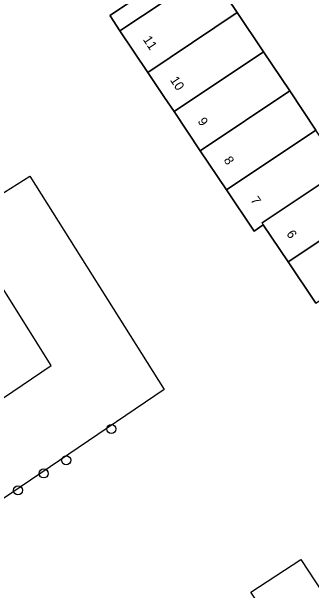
# Model space of a CAD drawing. Extents: x 158352 to 159489, y 383828 to 384603.
# Drawn here: x 158756.3 to 158788.7, y 384458.7 to 384521.3 of the extents above; entities that cross this region are included whole.
import ezdxf

# ---------------------------------------------------------------- set-up
doc = ezdxf.new("R2010")
doc.units = 0
for name, color, linetype in [('IMGEO_Boom', 7, 'Continuous'), ('IMGEO_Erf', 7, 'Continuous'), ('IMGEO_Groenvoorziening', 7, 'Continuous'), ('IMGEO_Pand', 7, 'Continuous'), ('IMGEO_Pand_nummerreeks', 7, 'Continuous'), ('IMGEO_Pand_vergunning_verleend', 7, 'Continuous'), ('IMGEO_Voetpad_open', 7, 'Continuous')]:
    doc.layers.add(name, color=color, linetype=linetype)

msp = doc.modelspace()

# ---------------------------------------------------------------- linework, layer by layer
at = {"layer": 'IMGEO_Boom'}
for centre in [(158767.055, 384476.185), (158762.183, 384472.8), (158759.747, 384471.368), (158756.972, 384469.546)]:
    msp.add_circle(centre, 0.489, dxfattribs=at)
at = {"layer": 'IMGEO_Erf'}
msp.add_lwpolyline([(158777.682, 384525.67), (158780.672, 384521.204), (158783.511, 384516.964), (158786.342, 384512.734), (158789.185, 384508.488)], dxfattribs=at)
at = {"layer": 'IMGEO_Groenvoorziening'}
msp.add_lwpolyline([(158789.169, 384489.778), (158786.183, 384494.234), (158783.492, 384498.249), (158782.496, 384497.583), (158779.522, 384502.023), (158776.683, 384506.261), (158773.846, 384510.498), (158772.825, 384512.022), (158771.011, 384514.738), (158768, 384519.246), (158766.938, 384520.836), (158766.903, 384520.889), (158772.646, 384524.725)], dxfattribs=at)
at = {"layer": 'IMGEO_Pand'}
for points in [[(158780.672, 384521.204), (158777.682, 384525.67), (158768, 384519.246), (158771.011, 384514.738)], [(158783.511, 384516.964), (158780.672, 384521.204), (158771.011, 384514.738), (158772.825, 384512.022), (158773.846, 384510.498)], [(158786.342, 384512.734), (158783.511, 384516.964), (158773.846, 384510.498), (158776.683, 384506.261)], [(158789.185, 384508.488), (158786.342, 384512.734), (158776.683, 384506.261), (158779.522, 384502.023)], [(158792.168, 384504.033), (158789.185, 384508.488), (158779.522, 384502.023), (158782.496, 384497.583), (158783.492, 384498.249), (158783.356, 384498.452), (158791.049, 384503.598), (158791.194, 384503.381)], [(158793.879, 384499.369), (158791.194, 384503.381), (158791.049, 384503.598), (158783.356, 384498.452), (158783.492, 384498.249), (158786.183, 384494.234)], [(158796.853, 384494.927), (158796.573, 384495.345), (158793.879, 384499.369), (158786.183, 384494.234), (158789.169, 384489.778)]]:
    msp.add_lwpolyline(points, close=True, dxfattribs=at)
at = {"layer": 'IMGEO_Pand_vergunning_verleend'}
for points in [[(158739.11, 384470.761), (158741.778, 384472.568), (158742.82, 384471.03), (158760.576, 384483.052), (158750.687, 384498.769), (158758.246, 384503.525), (158772.772, 384480.437), (158744.969, 384461.609)], [(158782.143, 384458.531), (158787.536, 384462.07), (158791.463, 384456.085), (158788.726, 384454.29), (158791.519, 384450.033), (158794.282, 384451.846), (158797.385, 384447.115), (158791.965, 384443.559)]]:
    msp.add_lwpolyline(points, close=True, dxfattribs=at)
at = {"layer": 'IMGEO_Voetpad_open'}
msp.add_lwpolyline([(158772.646, 384524.725), (158766.903, 384520.889), (158766.938, 384520.836), (158768, 384519.246), (158777.682, 384525.67)], dxfattribs=at)

# ---------------------------------------------------------------- texts
at = {"layer": 'IMGEO_Pand_nummerreeks'}
for s, rotation, p in [('11', 303.74127, (158770.442, 384518.29)), ('10', 303.74127, (158773.367, 384513.91)), ('9', 303.81576, (158776.352, 384509.452)), ('8', 303.81576, (158779.164, 384505.253)), ('7', 303.81576, (158782.065, 384500.923)), ('6', 303.82722, (158785.948, 384497.279))]:
    msp.add_text(s, height=1, rotation=rotation, dxfattribs=at).set_placement(p)

doc.saveas('drawing.dxf')
